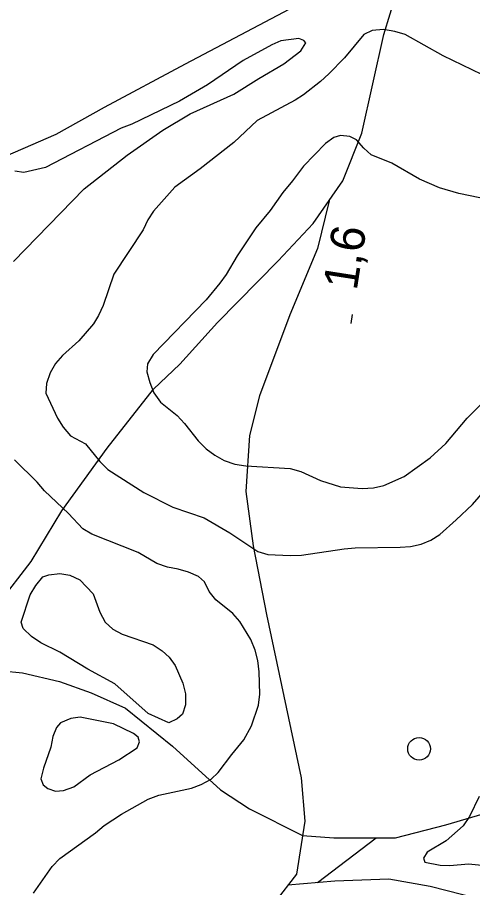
# Model space of a CAD drawing. Extents: x 282461 to 284471, y 5554090 to 5557646.
# Drawn here: x 282811.1 to 282851.1, y 5554570.6 to 5554647.1 of the extents above; entities that cross this region are included whole.
import ezdxf

# ---------------------------------------------------------------- set-up
doc = ezdxf.new("R2010")
doc.units = 0
for name, color, linetype in [('Niveau 1', 7, 'Continuous'), ('Niveau 2', 7, 'Continuous'), ('Niveau 22', 7, 'Continuous'), ('Niveau 3', 7, 'Continuous'), ('Niveau 36', 7, 'Continuous')]:
    doc.layers.add(name, color=color, linetype=linetype)

msp = doc.modelspace()

# ---------------------------------------------------------------- linework, layer by layer
at = {"layer": 'Niveau 1'}
for points in [[(282824.94, 5554590.13), (282825.61, 5554588.58), (282825.85, 5554587.65), (282825.87, 5554586.67), (282825.59, 5554585.86), (282825.14, 5554585.45), (282824.39, 5554585.09), (282822.59, 5554585.93), (282819.66, 5554588.54), (282817.27, 5554589.83), (282814.82, 5554591.3), (282813.13, 5554592.14), (282812.31, 5554592.7), (282811.6, 5554593.39), (282811.42, 5554593.96), (282812.19, 5554596.34), (282812.7, 5554597.16), (282813.32, 5554597.92), (282813.84, 5554598.1), (282814.82, 5554598.24), (282815.68, 5554598.08), (282816.56, 5554597.68), (282817.73, 5554596.43), (282818.34, 5554594.82), (282818.81, 5554593.96), (282819.46, 5554593.34), (282820.28, 5554592.89), (282823.01, 5554591.95), (282823.82, 5554591.44), (282824.41, 5554590.87), (282824.94, 5554590.13)], [(282819.54, 5554585.01), (282816.59, 5554585.6), (282815.78, 5554585.47), (282814.86, 5554585.11), (282814.52, 5554584.7), (282814.19, 5554583.89), (282814.03, 5554582.96), (282813.37, 5554581.1), (282813.15, 5554580.17), (282813.34, 5554579.66), (282813.75, 5554579.32), (282814.44, 5554579.1), (282815.14, 5554579.16), (282816.05, 5554579.47), (282817.48, 5554580.53), (282820, 5554581.84), (282821.6, 5554582.91), (282821.82, 5554583.43), (282821.7, 5554583.83), (282821.29, 5554584.17), (282819.54, 5554585.01)]]:
    msp.add_lwpolyline(points, dxfattribs=at)
at = {"layer": 'Niveau 2'}
for points in [[(282852.77, 5554641.67), (282848.51, 5554643.74), (282845.18, 5554645.6), (282844.25, 5554645.88), (282843.26, 5554646.04), (282842.28, 5554645.96), (282841.53, 5554645.6), (282839.83, 5554643.55), (282838.47, 5554642.14), (282837.72, 5554641.49), (282836.24, 5554640.31), (282835.5, 5554639.83), (282832.17, 5554638.04), (282830.12, 5554636.1), (282827.15, 5554633.8), (282824.92, 5554632.2), (282823.04, 5554630.08), (282822.54, 5554629.32), (282822.15, 5554628.45), (282819.55, 5554624.53), (282818.61, 5554621.79), (282818.22, 5554620.92), (282817.77, 5554620.16), (282816.47, 5554618.69), (282815.04, 5554617.39), (282814.42, 5554616.69), (282813.97, 5554615.87), (282813.64, 5554614.94), (282813.59, 5554614.07), (282814.61, 5554611.88), (282815.09, 5554611.08), (282815.74, 5554610.34), (282817.08, 5554609.61), (282818.32, 5554608.06), (282819.03, 5554607.38), (282822.19, 5554605.34), (282824.75, 5554604.05), (282827.49, 5554603.11), (282829.77, 5554601.81), (282832.23, 5554600.17), (282833.1, 5554599.9), (282835.07, 5554599.81), (282836.05, 5554599.83), (282839.8, 5554600.4), (282840.78, 5554600.48), (282844.72, 5554600.54), (282845.64, 5554600.61), (282846.57, 5554600.8), (282847.43, 5554601.16), (282848.23, 5554601.64), (282849.66, 5554602.93), (282851.08, 5554604.29), (282852.27, 5554605.64)], [(282810.75, 5554625.65), (282816.95, 5554632.05), (282820.72, 5554635), (282823.86, 5554637.2), (282826.26, 5554638.62), (282830.11, 5554640.36), (282832.3, 5554641.75), (282834.51, 5554643.03), (282836, 5554644.16), (282836.45, 5554644.86), (282836.27, 5554645.09), (282835.81, 5554645.25), (282834.25, 5554645.06), (282833.45, 5554644.7), (282830.92, 5554643.32), (282827.78, 5554641.19), (282825.32, 5554639.76), (282821.13, 5554637.73), (282820.21, 5554637.37), (282813.56, 5554633.91), (282811.66, 5554633.47), (282810.85, 5554633.58)], [(282851.74, 5554631.25), (282849.88, 5554631.62), (282848.2, 5554632.12), (282846.44, 5554632.9), (282843.99, 5554634.31), (282842.18, 5554635.04), (282841.53, 5554635.61), (282840.89, 5554636.35), (282840.3, 5554636.63), (282839.49, 5554636.73), (282838.91, 5554636.55), (282838.17, 5554636.02), (282836.23, 5554634.02), (282835.27, 5554632.73)], [(282835.27, 5554632.73), (282834.42, 5554631.73), (282833.29, 5554630.15), (282832.04, 5554628.62), (282830.4, 5554626.16), (282829.44, 5554624.52), (282828.88, 5554623.76), (282827.69, 5554622.29), (282823.02, 5554617.47), (282822.51, 5554616.65), (282822.46, 5554615.95), (282822.71, 5554615.03), (282823.07, 5554614.11), (282823.67, 5554613.3), (282825.13, 5554612.11), (282825.78, 5554611.42), (282826.97, 5554609.88), (282827.67, 5554609.19), (282828.44, 5554608.63), (282829.25, 5554608.17), (282830.19, 5554607.84), (282831.17, 5554607.68), (282835.06, 5554607.45), (282835.99, 5554607.18), (282837.74, 5554606.39), (282839.49, 5554605.84), (282841.4, 5554605.7), (282842.38, 5554605.77), (282843.31, 5554605.96), (282845.09, 5554606.74), (282847.38, 5554608.4), (282848.75, 5554609.64), (282850.62, 5554611.87), (282853.35, 5554614.58)], [(282812.5, 5554570.13), (282814.13, 5554572.47), (282814.82, 5554573.18), (282817.96, 5554575.42), (282818.7, 5554576.07), (282820.24, 5554577.08), (282822.59, 5554578.39), (282823.51, 5554578.75), (282826.39, 5554579.37), (282827.25, 5554579.68), (282828.11, 5554580.15), (282828.74, 5554580.74), (282829.92, 5554582.32), (282831, 5554583.61), (282831.67, 5554584.84), (282832.28, 5554586.64), (282832.38, 5554587.62), (282832.35, 5554589.59), (282832.21, 5554590.57), (282831.97, 5554591.49), (282831.61, 5554592.41), (282830.65, 5554594.02), (282830.01, 5554594.7), (282828.54, 5554595.9), (282827.95, 5554596.64), (282827.53, 5554597.5), (282827, 5554597.95), (282826.13, 5554598.35), (282825.2, 5554598.62), (282824.27, 5554598.78), (282823.34, 5554599.11), (282821.71, 5554600.07), (282817.63, 5554601.69), (282816.82, 5554602.14), (282815.58, 5554603.51), (282813.46, 5554605.5), (282812.82, 5554606.24), (282810.82, 5554608.23)], [(282851.67, 5554578.61), (282850.83, 5554576.86), (282850.27, 5554576.04), (282848.78, 5554574.74), (282847.12, 5554573.73), (282846.79, 5554573.21), (282846.91, 5554572.86), (282848.24, 5554572.59), (282849.11, 5554572.55), (282850.73, 5554572.69)], [(282850.73, 5554572.69), (282852.75, 5554572.49)]]:
    msp.add_lwpolyline(points, dxfattribs=at)
at = {"layer": 'Niveau 22'}
for points in [[(282846.2, 5554654.47), (282842.94, 5554652.52), (282838.24, 5554649.55), (282825.82, 5554643.01), (282818.71, 5554639.19), (282814.47, 5554636.81), (282803.5, 5554632.06), (282797.78, 5554629.97), (282792.34, 5554628.4), (282787.97, 5554627.29), (282776.54, 5554625.87), (282772.44, 5554625.86), (282765.51, 5554626.21), (282760.07, 5554626.16), (282753.06, 5554625.56), (282750.07, 5554625.16), (282746.28, 5554626.44), (282742.11, 5554629.56), (282732.66, 5554638.24)], [(282809.41, 5554595.6), (282812.3, 5554599.28), (282814.99, 5554603.74), (282818.97, 5554609.24), (282823.05, 5554614.43), (282825.36, 5554616.64), (282828.66, 5554620.28), (282834.02, 5554625.7), (282837.09, 5554628.99), (282839.69, 5554632.74), (282841.36, 5554636.94), (282843.29, 5554645.62), (282844.42, 5554649.28)], [(282838.48, 5554631), (282837.47, 5554626.8), (282835.02, 5554620.96), (282832.36, 5554613.85), (282831.49, 5554610.36), (282831.15, 5554605.43), (282831.81, 5554600.67), (282832.99, 5554594.61), (282836.04, 5554580.27), (282836.34, 5554576.46), (282835.61, 5554571.81), (282833.72, 5554569.32)], [(282892.39, 5554597.18), (282891.4, 5554595.94), (282889.41, 5554589.7), (282885.69, 5554583.29), (282884.05, 5554581.53), (282881.77, 5554579.41), (282879.37, 5554577.52), (282876.06, 5554574.69), (282871.29, 5554572.03), (282867.04, 5554570.23), (282863.92, 5554569.37), (282859.99, 5554568.96), (282853.12, 5554569.24), (282847.38, 5554570.7), (282843.74, 5554571.37), (282839, 5554571.18), (282834.86, 5554570.82)], [(282809.73, 5554589.67), (282811.52, 5554589.48), (282814.77, 5554588.72), (282817.56, 5554587.73), (282820.58, 5554586.39), (282824.72, 5554583.06), (282828.94, 5554579.2), (282831.48, 5554577.55), (282836.14, 5554575.18), (282838.91, 5554574.99), (282844.31, 5554575), (282848.76, 5554576.14), (282852.81, 5554577.32)], [(282837.46, 5554571.05), (282842.62, 5554574.99)]]:
    msp.add_lwpolyline(points, dxfattribs=at)
at = {"layer": 'Niveau 3'}
msp.add_line((282840.43, 5554620.2), (282840.55, 5554620.99), dxfattribs=at)
at = {"layer": 'Niveau 36'}
msp.add_circle((282846.395, 5554582.813), 1, dxfattribs=at)

# ---------------------------------------------------------------- texts
at = {"layer": 'Niveau 3'}
msp.add_text('1,6  ', height=3, rotation=81.09575, dxfattribs=at).set_placement((282840.91, 5554623.04))

doc.saveas('drawing.dxf')
